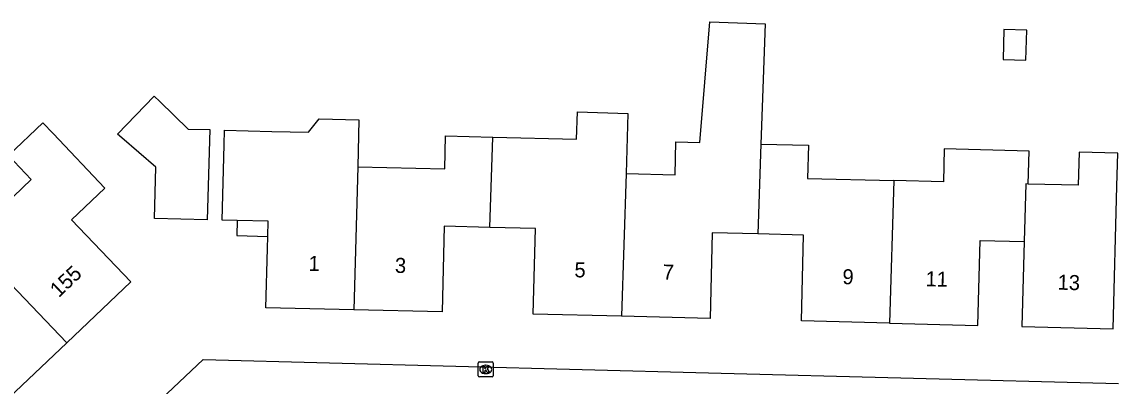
# Model space of a CAD drawing. Extents: x 162082 to 163393, y 388091 to 388632.
# Drawn here: x 162323.5 to 162396.5, y 388478.4 to 388502.6 of the extents above; entities that cross this region are included whole.
import ezdxf

# ---------------------------------------------------------------- set-up
doc = ezdxf.new("R2010")
doc.units = 0
for name, color, linetype in [('IMGEO_Kolk', 7, 'Continuous'), ('IMGEO_Pand', 7, 'Continuous'), ('IMGEO_Pand_nummerreeks', 7, 'Continuous'), ('IMGEO_Pand_overbouw', 7, 'Continuous'), ('IMGEO_Voetpad_open', 7, 'Continuous')]:
    doc.layers.add(name, color=color, linetype=linetype)

msp = doc.modelspace()

# ---------------------------------------------------------------- linework, layer by layer
at = {"layer": 'IMGEO_Kolk'}
for p, q in [((162353.875, 388479.04), (162353.875, 388479.892)), ((162353.95, 388479.966), (162354.802, 388479.966)), ((162354.363, 388479.746), (162354.388, 388479.746)), ((162354.876, 388479.892), (162354.876, 388479.04)), ((162354.802, 388478.966), (162353.95, 388478.966)), ((162354.386, 388479.186), (162354.361, 388479.186))]:
    msp.add_line(p, q, dxfattribs=at)
for points in [[(162353.875, 388479.04), (162353.875, 388479.892)], [(162353.95, 388479.966), (162354.802, 388479.966)], [(162354.876, 388479.892), (162354.876, 388479.04)], [(162354.802, 388478.966), (162353.95, 388478.966)], [(162354.196, 388479.666), (162354.319, 388479.666), (162354.319, 388479.515), (162354.449, 388479.666), (162354.613, 388479.666), (162354.467, 388479.515), (162354.62, 388479.266), (162354.468, 388479.266), (162354.383, 388479.43), (162354.319, 388479.363), (162354.319, 388479.266), (162354.196, 388479.266), (162354.196, 388479.666)]]:
    msp.add_lwpolyline(points, dxfattribs=at)
for centre, start, end in [((162353.952, 388479.89), 91.55205, 178.44795), ((162353.952, 388479.89), 91.55205, 178.44795), ((162354.8, 388479.89), 1.55205, 88.44795), ((162354.8, 388479.89), 1.55205, 88.44795), ((162353.952, 388479.042), 181.55205, 268.44795), ((162353.952, 388479.042), 181.55205, 268.44795), ((162354.8, 388479.042), 271.55205, 358.44795), ((162354.8, 388479.042), 271.55205, 358.44795)]:
    msp.add_arc(centre, 0.0765, start, end, dxfattribs=at)
for centre, major_axis, ratio, start_param, end_param in [((162354.362, 388479.466), (-0.387, 0.002), 0.722429, 4.712389, 7.853982), ((162354.387, 388479.466), (-0.39, 0.002), 0.717154, 1.570796, 4.712389)]:
    msp.add_ellipse(centre, major_axis=major_axis, ratio=ratio, start_param=start_param, end_param=end_param, dxfattribs=at)
at = {"layer": 'IMGEO_Pand'}
for points in [[(162363.72, 388492.493), (162366.98, 388492.41), (162367.03, 388494.61), (162368.633, 388494.568), (162369.291, 388502.586), (162372.979, 388502.457), (162372.7, 388494.462)], [(162390.405, 388502.048), (162388.875, 388502.089), (162388.821, 388500.078), (162390.351, 388500.037), (162390.405, 388502.048)], [(162335.832, 388489.426), (162332.323, 388489.518), (162332.412, 388492.917), (162330.134, 388494.883), (162329.859, 388495.12), (162332.291, 388497.646), (162332.665, 388497.286), (162334.559, 388495.462), (162335.989, 388495.424), (162335.832, 388489.426)], [(162354.84, 388494.92), (162360.421, 388494.779), (162360.478, 388496.597), (162363.846, 388496.491), (162363.72, 388492.493)], [(162319.896, 388488.082), (162324.11, 388492.1), (162322.59, 388493.7), (162324.87, 388495.88), (162325.557, 388495.156), (162329, 388491.53), (162326.78, 388489.42), (162330.74, 388485.29), (162326.47, 388481.24)], [(162345.6, 388483.44), (162339.73, 388483.57), (162339.84, 388487.521), (162339.862, 388488.32), (162339.89, 388489.32), (162337.817, 388489.374), (162336.82, 388489.4), (162336.945, 388494.399), (162336.97, 388495.39), (162340.12, 388495.3), (162342.567, 388495.253), (162343.283, 388496.142), (162345.932, 388496.067), (162345.85, 388492.955)], [(162345.85, 388492.955), (162351.64, 388492.81), (162351.7, 388495), (162354.84, 388494.92)], [(162354.65, 388488.91), (162354.84, 388494.92)], [(162372.7, 388494.462), (162372.491, 388488.48)], [(162372.7, 388494.462), (162375.86, 388494.38), (162375.8, 388492.18), (162381.56, 388492.034)], [(162390.5, 388491.802), (162390.56, 388493.999), (162384.91, 388494.15), (162384.85, 388491.95), (162381.56, 388492.034)], [(162390.23, 388487.98), (162390.08, 388482.314), (162396.16, 388482.16), (162396.4, 388491.65), (162396.456, 388493.862), (162393.885, 388493.927), (162393.829, 388491.716), (162390.5, 388491.802)], [(162345.85, 388492.955), (162345.6, 388483.44)], [(162363.72, 388492.493), (162363.42, 388483)], [(162381.56, 388492.034), (162381.268, 388482.54)], [(162390.5, 388491.802), (162390.331, 388491.806), (162390.23, 388487.98)], [(162326.47, 388481.24), (162322.2, 388477.18), (162318.25, 388481.32), (162316.04, 388479.21), (162312.594, 388482.833), (162311.93, 388483.53), (162314.21, 388485.7), (162312.825, 388487.149), (162317.002, 388491.142), (162319.896, 388488.082)], [(162354.65, 388488.91), (162351.61, 388488.99), (162351.47, 388483.3), (162345.6, 388483.44)], [(162363.42, 388483), (162357.54, 388483.15), (162357.69, 388488.84), (162354.65, 388488.91)], [(162372.491, 388488.48), (162369.45, 388488.56), (162369.31, 388482.85), (162363.42, 388483)], [(162381.268, 388482.54), (162375.39, 388482.69), (162375.53, 388488.41), (162372.491, 388488.48)], [(162319.896, 388488.082), (162326.47, 388481.24)], [(162381.268, 388482.54), (162387.15, 388482.39), (162387.3, 388488.05), (162390.23, 388487.98)]]:
    msp.add_lwpolyline(points, dxfattribs=at)
at = {"layer": 'IMGEO_Pand_overbouw'}
msp.add_lwpolyline([(162339.862, 388488.32), (162339.89, 388489.32), (162337.817, 388489.374), (162337.789, 388488.374)], close=True, dxfattribs=at)
at = {"layer": 'IMGEO_Voetpad_open'}
msp.add_lwpolyline([(162326.67, 388467.741), (162326.772, 388471.823), (162335.557, 388480.119), (162369.201, 388479.245), (162396.51, 388478.538)], dxfattribs=at)

# ---------------------------------------------------------------- texts
at = {"layer": 'IMGEO_Pand_nummerreeks'}
for s, rotation, p in [('1', 358.68252, (162342.562, 388486.026)), ('155', 43.52062, (162325.936, 388484.203)), ('3', 358.68252, (162348.318, 388485.894)), ('5', 358.53993, (162360.271, 388485.601)), ('7', 358.53993, (162366.156, 388485.451)), ('9', 358.53869, (162378.119, 388485.141)), ('11', 358.53869, (162383.653, 388485)), ('13', 358.58479, (162392.448, 388484.773))]:
    msp.add_text(s, height=1, rotation=rotation, dxfattribs=at).set_placement(p)

doc.saveas('drawing.dxf')
